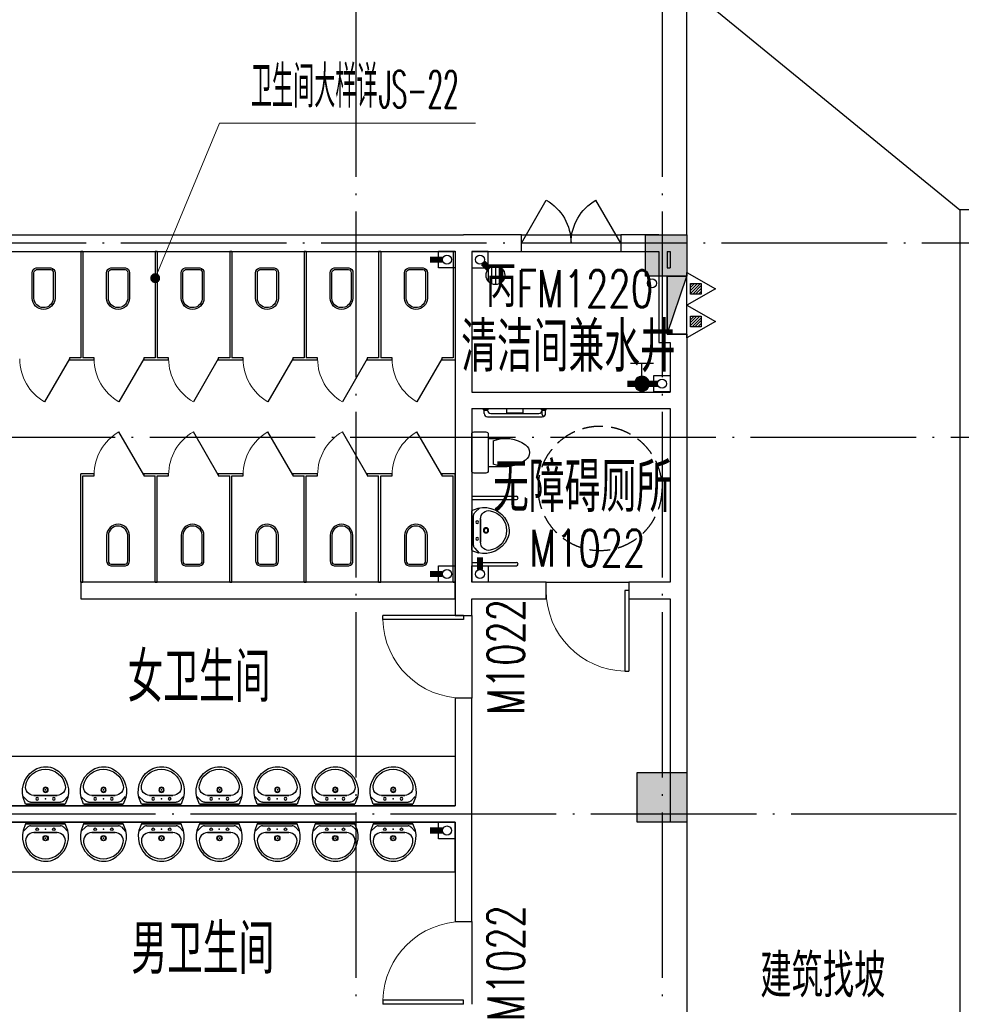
# Model space of a CAD drawing. Extents: x 1779708 to 7299578, y -1121471 to 88434.
# Tile 399 of 656: x 4584405 to 4595783, y -944943 to -933043. Entities that reach past the tile are written whole.
import ezdxf

# ---------------------------------------------------------------- set-up
doc = ezdxf.new("R2010")
doc.units = 0
doc.header["$LTSCALE"] = 1000
doc.header["$MEASUREMENT"] = 0
doc.linetypes.add('DASH', pattern=[0.35, 0.25, -0.1])
doc.linetypes.add('DOTE', pattern=[2.42, 2, -0.2, 0.02, -0.2])
doc.layers.get('0').update_dxf_attribs({"linetype": 'CONTINUOUS'})
for name, color, linetype in [('11111111111111111111111111111', 50, 'DASH'), ('a-dims', 7, 'CONTINUOUS'), ('DIM_污水', 3, 'CONTINUOUS'), ('DOTE', 1, 'DOTE'), ('EQUIP_地漏', 7, 'CONTINUOUS'), ('EQUIP_灭火器', 7, 'CONTINUOUS'), ('LATRINE', 6, 'CONTINUOUS'), ('LVTRY', 6, 'CONTINUOUS'), ('P_PS_DIM', 1, 'CONTINUOUS'), ('PIPE-废水', 5, 'TG_F'), ('PIPE-污水', 2, 'CONTINUOUS'), ('PIPE-给水', 6, 'CONTINUOUS'), ('PUB_TEXT', 7, 'CONTINUOUS'), ('SPACE', 7, 'CONTINUOUS'), ('STAIR', 2, 'CONTINUOUS'), ('VALVE_给水', 7, 'CONTINUOUS'), ('WALL', 255, 'CONTINUOUS'), ('WINDOW', 2, 'CONTINUOUS'), ('WINDOW_TEXT', 7, 'CONTINUOUS'), ('修改', 6, 'CONTINUOUS'), ('墙柱', 2, 'CONTINUOUS'), ('室外构件', 4, 'CONTINUOUS'), ('洁具', 254, 'CONTINUOUS')]:
    doc.layers.add(name, color=color, linetype=linetype)
doc.layers.add('DIM_ELEV', color=3, linetype='CONTINUOUS', lineweight=13)
doc.layers.add('面积框线', color=40, linetype='CONTINUOUS', plot=False)
doc.styles.add('_TCH_DIM', font='SIMPLEX.shx', dxfattribs={"width": 0.7, "bigfont": 'GBCBIG.shx'})
doc.styles.add('_TCH_SPACE', font='SIMPLEX', dxfattribs={"height": 5, "bigfont": 'GBCBIG'})
doc.styles.add('_TCH_WINDOW', font='SIMPLEX', dxfattribs={"height": 3.5, "bigfont": 'GBCBIG'})
doc.styles.add('dim_font', font='SIMPLEX.shx', dxfattribs={"width": 0.8})
doc.styles.get("Standard").update_dxf_attribs({"font": 'GBENOR', "bigfont": 'GBCBIG'})
doc.styles.add('TG_LINETYPE', font='SIMPLEX', dxfattribs={"width": 0.8, "height": 3, "bigfont": 'HZTXT'})
doc.linetypes.add('TG_F', pattern='A,2,-0.3,["F",TG_LINETYPE,S=0.1,R=0,X=-0.23,Y=-0.15],0', length=2.3)

# ---------------------------------------------------------------- blocks, each defined once
blk = doc.blocks.new('A$C159220C3')
at = {"layer": 'DOTE'}
for p, q in [((22300, 149200), (22300, 7200)), ((26000, 149200), (26000, 7200)), ((86800, 134300), (7200, 134300)), ((36330, 131950), (7200, 131950)), ((34400, 127400), (7200, 127400))]:
    blk.add_line(p, q, dxfattribs=at)
blk = doc.blocks.new('A$C30F562EC')
at = {"layer": '洁具'}
for p, q in [((0, 669), (0, 529)), ((470, 699), (30, 699)), ((500, 529), (500, 669)), ((30, 499), (470, 499)), ((80, 499), (80, 269)), ((420, 499), (420, 269)), ((110, 439), (390, 439))]:
    blk.add_line(p, q, dxfattribs=at)
for centre, radius, start, end in [((30, 669), 30, 90, 180), ((470, 669), 30, 0, 90), ((30, 529), 30, 180, 270), ((470, 529), 30, 270, 0), ((477, 286), 398, 157.4505, 216.6381), ((23, 286), 398, 323.3619, 22.5495), ((250, 110), 110, 213.4509, 326.5491)]:
    blk.add_arc(centre, radius, start, end, dxfattribs=at)
at = {"layer": '洁具', "style": 'dim_font', "oblique": -180, "text_generation_flag": 4, "width": 0.8, "flags": 9}
for tag in ['YSIZE', 'XSIZE']:
    blk.add_attdef(tag, (250, 699), '', height=0.5, dxfattribs=at)
blk = doc.blocks.new('A$C79393695')
at = {"layer": '洁具'}
for p, q in [((61, 421), (4, 363)), ((37, 459), (8, 380)), ((37, 459), (518, 459)), ((515, 459), (38, 459)), ((456, 436), (96, 436)), ((491, 422), (549, 368)), ((518, 459), (547, 380)), ((418, 353), (136, 353)), ((136, 353), (418, 353))]:
    blk.add_line(p, q, dxfattribs=at)
for centre, radius in [((176, 394), 16.3), ((376, 394), 16.3), ((275, 286), 31.6), ((275, 286), 23)]:
    blk.add_circle(centre, radius, dxfattribs=at)
for centre, radius, start, end in [((306, 307), 307, 166.1751, 242.9361), ((96, 386), 50, 90, 135.4393), ((249, 307), 307, 295.2704, 13.8249), ((456, 386), 50, 46.819, 90), ((136, 253), 100, 90, 190.5602), ((418, 253), 100, 349.4398, 90), ((277, 280), 243, 190.5602, 349.4398), ((278, 257), 250, 243.5372, 294.1929), ((249, 307), 307, 273.4064, 273.411)]:
    blk.add_arc(centre, radius, start, end, dxfattribs=at)
at = {"layer": '洁具', "oblique": -180, "text_generation_flag": 4, "width": 0.8, "flags": 9}
for tag in ['YSIZE', 'XSIZE']:
    blk.add_attdef(tag, (277, 459), '', height=0.5, rotation=180, dxfattribs=at)
blk = doc.blocks.new('A$C6B7A7B2D')
at = {"layer": '洁具'}
for p, q in [((0, 0), (0, 540)), ((40, 0), (40, 540)), ((800, 0), (800, 540)), ((840, 0), (840, 540))]:
    blk.add_line(p, q, dxfattribs=at)
for centre in [(20, 540), (820, 540)]:
    blk.add_arc(centre, 20, 0, 180, dxfattribs=at)
at = {"layer": '洁具', "xscale": -1, "rotation": 180}
blk.add_blockref('A$C79393695', (137, 459), dxfattribs=at)
blk = doc.blocks.new('A$C24443E44')
at = {"layer": '洁具'}
for p, q in [((40, 750), (80, 750)), ((0, 710), (0, 50)), ((40, 670), (40, 90)), ((30, 50), (80, 50)), ((30, 10), (80, 10))]:
    blk.add_line(p, q, dxfattribs=at)
for points in [[(80, 750), (80, 710)], [(100, 760), (90, 760), (90, 700), (100, 700)], [(100, 480), (50, 480), (50, 280), (100, 280)], [(80, 50), (80, 10)], [(100, 60), (90, 60), (90, 0), (100, 0)]]:
    blk.add_lwpolyline(points, dxfattribs=at)
for centre, radius, start, end in [((40, 710), 40, 90, 180), ((80, 670), 40, 90, 180), ((40, 50), 40, 180, 225.3005), ((30, 30), 20, 90, 270), ((80, 90), 40, 180, 270)]:
    blk.add_arc(centre, radius, start, end, dxfattribs=at)
for points in [[(80, 750), (83, 756), (90, 760)], [(80, 710), (83, 704), (90, 700)], [(80, 50), (83, 56), (90, 60)], [(80, 10), (83, 4), (90, 0)]]:
    blk.add_spline(points, degree=3, dxfattribs=at)
blk = doc.blocks.new('A$C4EED0D7F')
at = {"layer": '洁具', "linetype": 'DASH'}
blk.add_circle((965, -1551), 750, dxfattribs=at)
at = {"layer": 'STAIR', "xscale": -1, "rotation": 180}
blk.add_blockref('A$C6B7A7B2D', (1060, 0), dxfattribs=at)
at = {"layer": '洁具'}
blk.add_blockref('A$C30F562EC', (281, -699), dxfattribs=at)
at = {"layer": '面积框线', "xscale": -1, "rotation": 359.9999999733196}
blk.add_blockref('A$C24443E44', (100, -900), dxfattribs=at)
blk = doc.blocks.new('A$C66903B95')
at = {"layer": '墙柱'}
h = blk.add_hatch(color=256, dxfattribs=at)
h.paths.add_polyline_path([(24950, 51000), (25450, 51000), (25450, 50500), (24950, 50500)])
h.paths.add_polyline_path([(66900, 12800), (67500, 12800), (67500, 13400), (66900, 13400)])
h.paths.add_polyline_path([(16600, 12800), (17100, 12800), (17100, 13300), (16600, 13300)])
h.paths.add_polyline_path([(27130, 15100), (27130, 15400), (26330, 15400), (26330, 15100)])
h.paths.add_polyline_path([(54500, 0), (55000, 0), (55000, 500), (54500, 500)])
h.paths.add_polyline_path([(16600, 51000), (17100, 51000), (17100, 50500), (16600, 50500)])
h.paths.add_polyline_path([(42000, 41700), (42600, 41700), (42600, 41200), (42000, 41200)])
h.paths.add_polyline_path([(58500, 32900), (59100, 32900), (59100, 32400), (58500, 32400)])
h.paths.add_polyline_path([(13000, 44800), (13500, 44800), (13500, 44200), (13000, 44200)])
h.paths.add_polyline_path([(66700, 37100), (67200, 37100), (67200, 36600), (66700, 36600)])
h.paths.add_polyline_path([(20700, 19400), (21200, 19400), (21200, 19900), (20700, 19900)])
h.paths.add_polyline_path([(20700, 26000), (21200, 26000), (21200, 26500), (20700, 26500)])
h.paths.add_polyline_path([(13000, 31800), (13500, 31800), (13500, 32400), (13000, 32400)])
h.paths.add_polyline_path([(20700, 38200), (21200, 38200), (21200, 37700), (20700, 37700)])
h.paths.add_polyline_path([(13000, 51000), (13500, 51000), (13500, 50500), (13000, 50500)])
h.paths.add_polyline_path([(74900, 12800), (75600, 12800), (75600, 13400), (74900, 13400)])
h.paths.add_polyline_path([(54900, 24500), (54400, 24500), (54400, 25000), (54900, 25000)])
h.paths.add_polyline_path([(74900, 41700), (75600, 41700), (75600, 41200), (74900, 41200)])
h.paths.add_polyline_path([(500, 44750), (1000, 44750), (1000, 44250), (500, 44250)])
h.paths.add_polyline_path([(500, 31850), (1000, 31850), (1000, 32350), (500, 32350)])
h.paths.add_polyline_path([(8400, 12800), (8900, 12800), (8900, 13300), (8400, 13300)])
h.paths.add_polyline_path([(66900, 24400), (67500, 24400), (67500, 25000), (66900, 25000)])
h.paths.add_polyline_path([(74900, 25000), (75600, 25000), (75600, 24400), (74900, 24400)])
h.paths.add_polyline_path([(58500, 25000), (59100, 25000), (59100, 24400), (58500, 24400)])
h.paths.add_polyline_path([(66700, 32900), (67200, 32900), (67200, 32400), (66700, 32400)])
h.paths.add_polyline_path([(54400, 32900), (54900, 32900), (54900, 32400), (54400, 32400)])
h.paths.add_polyline_path([(50150, 12800), (50650, 12800), (50650, 13300), (50150, 13300)])
h.paths.add_polyline_path([(46200, 51000), (46700, 51000), (46700, 50500), (46200, 50500)])
h.paths.add_polyline_path([(42500, 38200), (42000, 38200), (42000, 37700), (42500, 37700)])
h.paths.add_polyline_path([(42500, 51000), (42000, 51000), (42000, 50500), (42500, 50500)])
h.paths.add_polyline_path([(24900, 38200), (25400, 38200), (25400, 37700), (24900, 37700)])
h.paths.add_polyline_path([(20700, 31850), (21200, 31850), (21200, 32350), (20700, 32350)])
h.paths.add_polyline_path([(13000, 37600), (13500, 37600), (13500, 38200), (13000, 38200)])
h.paths.add_polyline_path([(16600, 26000), (17100, 26000), (17100, 26500), (16600, 26500)])
h.paths.add_polyline_path([(8200, 26000), (8700, 26000), (8700, 26500), (8200, 26500)])
h.paths.add_polyline_path([(500, 26000), (1000, 26000), (1000, 26500), (500, 26500)])
h.paths.add_polyline_path([(16500, 19300), (17100, 19300), (17100, 19900), (16500, 19900)])
h.paths.add_polyline_path([(8400, 19300), (8900, 19300), (8900, 19900), (8400, 19900)])
h.paths.add_polyline_path([(74900, 38500), (75600, 38500), (75600, 38000), (74900, 38000)])
h.paths.add_polyline_path([(75100, 51000), (75600, 51000), (75600, 50500), (75100, 50500)])
h.paths.add_polyline_path([(66850, 41800), (67550, 41800), (67550, 41200), (66850, 41200)])
h.paths.add_polyline_path([(66850, 51000), (67550, 51000), (67550, 50500), (66850, 50500)])
h.paths.add_polyline_path([(58450, 41800), (59150, 41800), (59150, 41200), (58450, 41200)])
h.paths.add_polyline_path([(58550, 51000), (59050, 51000), (59050, 50500), (58550, 50500)])
h.paths.add_polyline_path([(50150, 38200), (50650, 38200), (50650, 37700), (50150, 37700)])
h.paths.add_polyline_path([(50100, 41700), (50700, 41700), (50700, 41200), (50100, 41200)])
h.paths.add_polyline_path([(50150, 51000), (50650, 51000), (50650, 50500), (50150, 50500)])
h.paths.add_polyline_path([(33100, 38200), (33600, 38200), (33600, 37700), (33100, 37700)])
h.paths.add_polyline_path([(33000, 41700), (33600, 41700), (33600, 41200), (33000, 41200)])
h.paths.add_polyline_path([(24900, 41700), (25500, 41700), (25500, 41200), (24900, 41200)])
h.paths.add_polyline_path([(500, 38200), (1000, 38200), (1000, 37700), (500, 37700)])
h.paths.add_polyline_path([(16500, 41800), (17100, 41800), (17100, 41200), (16500, 41200)])
h.paths.add_polyline_path([(33100, 51000), (33600, 51000), (33600, 50500), (33100, 50500)])
h.paths.add_polyline_path([(500, 51000), (1000, 51000), (1000, 50500), (500, 50500)])
h.paths.add_polyline_path([(74900, 9300), (75600, 9300), (75600, 9800), (74900, 9800)])
h.paths.add_polyline_path([(74900, 0), (75600, 0), (75600, 500), (74900, 500)])
h.paths.add_polyline_path([(66900, 9300), (67500, 9300), (67500, 9800), (66900, 9800)])
h.paths.add_polyline_path([(66950, 0), (67450, 0), (67450, 500), (66950, 500)])
h.paths.add_polyline_path([(58500, 12800), (59100, 12800), (59100, 13400), (58500, 13400)])
h.paths.add_polyline_path([(58500, 9300), (59100, 9300), (59100, 9800), (58500, 9800)])
h.paths.add_polyline_path([(58550, 0), (59050, 0), (59050, 500), (58550, 500)])
h.paths.add_polyline_path([(50100, 9300), (50700, 9300), (50700, 9800), (50100, 9800)])
h.paths.add_polyline_path([(50150, 0), (50650, 0), (50650, 500), (50150, 500)])
h.paths.add_polyline_path([(42000, 12800), (42500, 12800), (42500, 13300), (42000, 13300)])
h.paths.add_polyline_path([(42000, 9300), (42600, 9300), (42600, 9800), (42000, 9800)])
h.paths.add_polyline_path([(33100, 12800), (33600, 12800), (33600, 13300), (33100, 13300)])
h.paths.add_polyline_path([(25060, 12800), (25660, 12800), (25660, 13200), (25060, 13200)])
h.paths.add_polyline_path([(33000, 9300), (33600, 9300), (33600, 9800), (33000, 9800)])
h.paths.add_polyline_path([(24900, 9300), (25500, 9300), (25500, 9800), (24900, 9800)])
h.paths.add_polyline_path([(0, 12500), (700, 12500), (700, 13000), (0, 13000)])
h.paths.add_polyline_path([(0, 9300), (700, 9300), (700, 9800), (0, 9800)])
h.paths.add_polyline_path([(8100, 9300), (8700, 9300), (8700, 9800), (8100, 9800)])
h.paths.add_polyline_path([(16500, 9300), (17100, 9300), (17100, 9800), (16500, 9800)])
h.paths.add_polyline_path([(42000, 0), (42500, 0), (42500, 500), (42000, 500)])
h.paths.add_polyline_path([(33100, 0), (33600, 0), (33600, 500), (33100, 500)])
h.paths.add_polyline_path([(24950, 0), (25450, 0), (25450, 500), (24950, 500)])
h.paths.add_polyline_path([(16500, 0), (17100, 0), (17100, 500), (16500, 500)])
h.paths.add_polyline_path([(8100, 0), (8700, 0), (8700, 500), (8100, 500)])
h.paths.add_polyline_path([(0, 0), (500, 0), (500, 500), (0, 500)])
h.paths.add_polyline_path([(24950, 87000), (25450, 87000), (25450, 87500), (24950, 87500)])
h.paths.add_polyline_path([(66900, 125200), (67500, 125200), (67500, 124600), (66900, 124600)])
h.paths.add_polyline_path([(16600, 125200), (17100, 125200), (17100, 124700), (16600, 124700)])
h.paths.add_polyline_path([(27130, 122900), (27130, 122600), (26330, 122600), (26330, 122900)])
h.paths.add_polyline_path([(54500, 138000), (55000, 138000), (55000, 137500), (54500, 137500)])
h.paths.add_polyline_path([(16600, 87000), (17100, 87000), (17100, 87500), (16600, 87500)])
h.paths.add_polyline_path([(42000, 96300), (42600, 96300), (42600, 96800), (42000, 96800)])
h.paths.add_polyline_path([(58500, 105100), (59100, 105100), (59100, 105600), (58500, 105600)])
h.paths.add_polyline_path([(13000, 93200), (13500, 93200), (13500, 93800), (13000, 93800)])
h.paths.add_polyline_path([(66700, 100900), (67200, 100900), (67200, 101400), (66700, 101400)])
h.paths.add_polyline_path([(20700, 118600), (21200, 118600), (21200, 118100), (20700, 118100)])
h.paths.add_polyline_path([(20700, 112000), (21200, 112000), (21200, 111500), (20700, 111500)])
h.paths.add_polyline_path([(13000, 106200), (13500, 106200), (13500, 105600), (13000, 105600)])
h.paths.add_polyline_path([(20700, 99800), (21200, 99800), (21200, 100300), (20700, 100300)])
h.paths.add_polyline_path([(13000, 87000), (13500, 87000), (13500, 87500), (13000, 87500)])
h.paths.add_polyline_path([(74900, 125200), (75600, 125200), (75600, 124600), (74900, 124600)])
h.paths.add_polyline_path([(54900, 113500), (54400, 113500), (54400, 113000), (54900, 113000)])
h.paths.add_polyline_path([(74900, 96300), (75600, 96300), (75600, 96800), (74900, 96800)])
h.paths.add_polyline_path([(500, 93250), (1000, 93250), (1000, 93750), (500, 93750)])
h.paths.add_polyline_path([(500, 106150), (1000, 106150), (1000, 105650), (500, 105650)])
h.paths.add_polyline_path([(8400, 125200), (8900, 125200), (8900, 124700), (8400, 124700)])
h.paths.add_polyline_path([(66900, 113600), (67500, 113600), (67500, 113000), (66900, 113000)])
h.paths.add_polyline_path([(74900, 113000), (75600, 113000), (75600, 113600), (74900, 113600)])
h.paths.add_polyline_path([(58500, 113000), (59100, 113000), (59100, 113600), (58500, 113600)])
h.paths.add_polyline_path([(66700, 105100), (67200, 105100), (67200, 105600), (66700, 105600)])
h.paths.add_polyline_path([(54400, 105100), (54900, 105100), (54900, 105600), (54400, 105600)])
h.paths.add_polyline_path([(50150, 125200), (50650, 125200), (50650, 124700), (50150, 124700)])
h.paths.add_polyline_path([(46200, 87000), (46700, 87000), (46700, 87500), (46200, 87500)])
h.paths.add_polyline_path([(42500, 99800), (42000, 99800), (42000, 100300), (42500, 100300)])
h.paths.add_polyline_path([(42500, 87000), (42000, 87000), (42000, 87500), (42500, 87500)])
h.paths.add_polyline_path([(24900, 99800), (25400, 99800), (25400, 100300), (24900, 100300)])
h.paths.add_polyline_path([(20700, 106150), (21200, 106150), (21200, 105650), (20700, 105650)])
h.paths.add_polyline_path([(13000, 100400), (13500, 100400), (13500, 99800), (13000, 99800)])
h.paths.add_polyline_path([(16600, 112000), (17100, 112000), (17100, 111500), (16600, 111500)])
h.paths.add_polyline_path([(8200, 112000), (8700, 112000), (8700, 111500), (8200, 111500)])
h.paths.add_polyline_path([(500, 112000), (1000, 112000), (1000, 111500), (500, 111500)])
h.paths.add_polyline_path([(16500, 118700), (17100, 118700), (17100, 118100), (16500, 118100)])
h.paths.add_polyline_path([(8400, 118700), (8900, 118700), (8900, 118100), (8400, 118100)])
h.paths.add_polyline_path([(74900, 99500), (75600, 99500), (75600, 100000), (74900, 100000)])
h.paths.add_polyline_path([(75100, 87000), (75600, 87000), (75600, 87500), (75100, 87500)])
h.paths.add_polyline_path([(66850, 96200), (67550, 96200), (67550, 96800), (66850, 96800)])
h.paths.add_polyline_path([(66850, 87000), (67550, 87000), (67550, 87500), (66850, 87500)])
h.paths.add_polyline_path([(58450, 96200), (59150, 96200), (59150, 96800), (58450, 96800)])
h.paths.add_polyline_path([(58550, 87000), (59050, 87000), (59050, 87500), (58550, 87500)])
h.paths.add_polyline_path([(50150, 99800), (50650, 99800), (50650, 100300), (50150, 100300)])
h.paths.add_polyline_path([(50100, 96300), (50700, 96300), (50700, 96800), (50100, 96800)])
h.paths.add_polyline_path([(50150, 87000), (50650, 87000), (50650, 87500), (50150, 87500)])
h.paths.add_polyline_path([(33100, 99800), (33600, 99800), (33600, 100300), (33100, 100300)])
h.paths.add_polyline_path([(33000, 96300), (33600, 96300), (33600, 96800), (33000, 96800)])
h.paths.add_polyline_path([(24900, 96300), (25500, 96300), (25500, 96800), (24900, 96800)])
h.paths.add_polyline_path([(500, 99800), (1000, 99800), (1000, 100300), (500, 100300)])
h.paths.add_polyline_path([(16500, 96200), (17100, 96200), (17100, 96800), (16500, 96800)])
h.paths.add_polyline_path([(33100, 87000), (33600, 87000), (33600, 87500), (33100, 87500)])
h.paths.add_polyline_path([(500, 87000), (1000, 87000), (1000, 87500), (500, 87500)])
h.paths.add_polyline_path([(74900, 128700), (75600, 128700), (75600, 128200), (74900, 128200)])
h.paths.add_polyline_path([(74900, 138000), (75600, 138000), (75600, 137500), (74900, 137500)])
h.paths.add_polyline_path([(66900, 128700), (67500, 128700), (67500, 128200), (66900, 128200)])
h.paths.add_polyline_path([(66950, 138000), (67450, 138000), (67450, 137500), (66950, 137500)])
h.paths.add_polyline_path([(58500, 125200), (59100, 125200), (59100, 124600), (58500, 124600)])
h.paths.add_polyline_path([(58500, 128700), (59100, 128700), (59100, 128200), (58500, 128200)])
h.paths.add_polyline_path([(58550, 138000), (59050, 138000), (59050, 137500), (58550, 137500)])
h.paths.add_polyline_path([(50100, 128700), (50700, 128700), (50700, 128200), (50100, 128200)])
h.paths.add_polyline_path([(50150, 138000), (50650, 138000), (50650, 137500), (50150, 137500)])
h.paths.add_polyline_path([(42000, 125200), (42500, 125200), (42500, 124700), (42000, 124700)])
h.paths.add_polyline_path([(42000, 128700), (42600, 128700), (42600, 128200), (42000, 128200)])
h.paths.add_polyline_path([(33100, 125200), (33600, 125200), (33600, 124700), (33100, 124700)])
h.paths.add_polyline_path([(25060, 125200), (25660, 125200), (25660, 124800), (25060, 124800)])
h.paths.add_polyline_path([(33000, 128700), (33600, 128700), (33600, 128200), (33000, 128200)])
h.paths.add_polyline_path([(24900, 128700), (25500, 128700), (25500, 128200), (24900, 128200)])
h.paths.add_polyline_path([(0, 125500), (700, 125500), (700, 125000), (0, 125000)])
h.paths.add_polyline_path([(0, 128700), (700, 128700), (700, 128200), (0, 128200)])
h.paths.add_polyline_path([(8100, 128700), (8700, 128700), (8700, 128200), (8100, 128200)])
h.paths.add_polyline_path([(16500, 128700), (17100, 128700), (17100, 128200), (16500, 128200)])
h.paths.add_polyline_path([(42000, 138000), (42500, 138000), (42500, 137500), (42000, 137500)])
h.paths.add_polyline_path([(33100, 138000), (33600, 138000), (33600, 137500), (33100, 137500)])
h.paths.add_polyline_path([(24950, 138000), (25450, 138000), (25450, 137500), (24950, 137500)])
h.paths.add_polyline_path([(16500, 138000), (17100, 138000), (17100, 137500), (16500, 137500)])
h.paths.add_polyline_path([(8100, 138000), (8700, 138000), (8700, 137500), (8100, 137500)])
h.paths.add_polyline_path([(0, 138000), (500, 138000), (500, 137500), (0, 137500)])
for points in [[(16600, 125200), (17100, 125200), (17100, 124700), (16600, 124700)], [(16500, 118700), (17100, 118700), (17100, 118100), (16500, 118100)]]:
    blk.add_lwpolyline(points, close=True, dxfattribs=at)
blk = doc.blocks.new('a1')
at = {"layer": '11111111111111111111111111111'}
for p, q in [((59122, 49136), (59122, 48936)), ((59322, 49136), (59122, 49136)), ((59322, 48936), (59322, 49136)), ((59122, 48936), (59322, 48936))]:
    blk.add_line(p, q, dxfattribs=at)
blk = doc.blocks.new('$VALVE$00000497')
for p, q in [((77.8, 138.2), (-77.8, 138.2)), ((0, 50), (0, 138.2))]:
    blk.add_line(p, q)
at = {"const_width": 49.6}
blk.add_lwpolyline([(24.8, 0, 1), (-24.8, 0, 1)], format="xyb", close=True, dxfattribs=at)
blk.add_circle((0, 0), 50)
blk = doc.blocks.new('$TwtSys$00000141')
for p, q in [((-94.2, 7.7), (-10.1, 91.8)), ((-94.2, 7.7), (-10.1, 91.8)), ((-87.2, -35.1), (35.1, 87.2)), ((-87.2, -35.1), (35.1, 87.2)), ((-66.5, -66.5), (66.5, 66.5)), ((-66.5, -66.5), (66.5, 66.5)), ((-32.4, -87.1), (87.6, 32.9)), ((-32.4, -87.1), (87.6, 32.9)), ((11.4, -92.3), (92.3, -11.4)), ((11.4, -92.3), (92.3, -11.4))]:
    blk.add_line(p, q)
blk.add_circle((0, 0), 94)
blk.add_circle((0, 0), 94)
blk = doc.blocks.new('$TwtSys$00000545')
h = blk.add_hatch()
h.set_pattern_fill('ANSI31', color=256, scale=200, angle=180, style=0)
h.set_pattern_definition([(225, (199409.273, 63921.482), (17.6776695, -17.6776695), [])])
h.paths.add_polyline_path([(65, 174), (-65, 174), (-65, 44), (65, 44)])
for p, q in [((0, 344), (-198, 0)), ((198, 0), (0, 344)), ((-198, 0), (198, 0))]:
    blk.add_line(p, q)
blk.add_lwpolyline([(65, 174), (-65, 174), (-65, 44), (65, 44)], close=True)
blk = doc.blocks.new('$TCHSYS$APDOOR2D')
blk.add_line((0.5, 0), (0, 0.866))
at = {"lineweight": 13}
blk.add_arc((0.5, 0), 1, 120, 180, dxfattribs=at)
blk = doc.blocks.new('$DorLib2D$00000001')
for p, q in [((0.45, 0.975), (0.5, 0.975)), ((0.45, 0), (0.45, 0.975)), ((0.5, 0), (0.5, 0.975)), ((0.5, 0), (0.45, 0))]:
    blk.add_line(p, q)
at = {"lineweight": 13}
blk.add_arc((0.475, 0), 0.975, 91.4693, 180, dxfattribs=at)
blk = doc.blocks.new('$DorLib2D$00000231')
at = {"color": 0}
for p, q in [((-0.5, 0), (-0.25, 0.433)), ((0.5, 0), (0.25, 0.433))]:
    blk.add_line(p, q, dxfattribs=at)
for centre, start, end in [((-0.5, 0), 0, 60), ((0.5, 0), 120, 180)]:
    blk.add_arc(centre, 0.5, start, end, dxfattribs=at)
blk = doc.blocks.new('$lvtry$00000178')
at = {"color": 0}
for p, q in [((-238, 0), (238, 0)), ((-214, -36), (-272, -91)), ((-180, -23), (180, -23)), ((-142, -105), (140, -105)), ((140, -105), (-142, -105)), ((216, -37), (268, -91))]:
    blk.add_line(p, q, dxfattribs=at)
blk.add_lwpolyline([(-104, -430, 0.224698), (110, -425, 0.348046), (269, -79), (239, 0), (-241, 0), (-271, -79, 0.356844)], format="xyb", close=True, dxfattribs=at)
for centre, radius in [((-100, -65), 16.3), ((100, -65), 16.3), ((1, -172), 31.6)]:
    blk.add_circle(centre, radius, dxfattribs=at)
at = {"color": 0, "lineweight": 13}
blk.add_circle((1, -172), 23, dxfattribs=at)
at = {"color": 0}
for centre, radius, start, end in [((-142, -205), 100, 90, 190.5602), ((-180, -73), 50, 90, 133.181), ((140, -205), 100, 349.4398, 90), ((180, -73), 50, 44.5607, 90), ((-1, -179), 243, 190.5602, 349.4398)]:
    blk.add_arc(centre, radius, start, end, dxfattribs=at)
for p in [(0, -65), (1, -172)]:
    blk.add_point(p, dxfattribs=at)
blk = doc.blocks.new('$plan$00001612')
for points in [[(135, 138), (442, 138, -0.388189), (501, 88), (501, -88, -0.388189), (442, -138), (135, -138, -0.97895)], [(443, -116), (125, -116, -0.936623), (135, 117), (443, 117, -0.381636), (480, 86), (480, -86, -0.399536)]]:
    blk.add_lwpolyline(points, format="xyb", close=True)
blk.add_lwpolyline([(195, 117, 0, 0, 0.440649), (186, 108, 0, 0, 0), (185, -106, 0, 0, 0.411645), (194, -115, 1.5, 1.5, 0)], format="xyseb")

msp = doc.modelspace()

# ---------------------------------------------------------------- linework, layer by layer
at = {"color": 1}
for p, q in [((4592227.1, -936143.3), (4592467.1, -936143.3)), ((4592227.1, -936843.3), (4592227.1, -936143.3)), ((4592227.1, -936843.3), (4592467.1, -936143.3)), ((4592467.1, -936843.3), (4592467.1, -936143.3)), ((4592467.1, -936843.3), (4592227.1, -936843.3))]:
    msp.add_line(p, q, dxfattribs=at)
msp.add_solid([(4592227.1, -936143.3), (4592467.1, -936143.3), (4592227.1, -936843.3)], dxfattribs=at)
at = {"layer": 'DIM_ELEV'}
for p, q in [((4586042.1, -936167), (4586819.3, -934292.3)), ((4586819.3, -934292.3), (4589911.7, -934292.3))]:
    msp.add_line(p, q, dxfattribs=at)
at = {"layer": 'DIM_ELEV', "const_width": 60}
msp.add_lwpolyline([(4586030.6, -936194.7, 1), (4586053.6, -936139.3, 1)], format="xyb", close=True, dxfattribs=at)
at = {"layer": 'DIM_污水', "color": 2}
for centre in [(4589567.1, -935943.3), (4589567.1, -939743.3), (4589967.1, -939743.3), (4589567.1, -942843.3)]:
    msp.add_circle(centre, 55, dxfattribs=at)
at = {"layer": 'DIM_污水', "color": 5}
msp.add_circle((4589967.1, -935943.3), 55, dxfattribs=at)
at = {"layer": 'DIM_污水', "color": 1}
msp.add_circle((4592046.9, -936228.6), 55, dxfattribs=at)
at = {"layer": 'DIM_污水', "color": 6}
msp.add_circle((4592167.1, -937443.3), 55, dxfattribs=at)
at = {"layer": 'LATRINE'}
for p, q in [((4585142.1, -935843.3), (4585142.1, -937130.8)), ((4585167.1, -935843.3), (4585142.1, -935843.3)), ((4585167.1, -935843.3), (4585167.1, -937130.8)), ((4586042.1, -935843.3), (4586042.1, -937130.8)), ((4586067.1, -935843.3), (4586042.1, -935843.3)), ((4586067.1, -935843.3), (4586067.1, -937130.8)), ((4586942.1, -935843.3), (4586942.1, -937130.8)), ((4586967.1, -935843.3), (4586942.1, -935843.3)), ((4586967.1, -935843.3), (4586967.1, -937130.8)), ((4587842.1, -935843.3), (4587842.1, -937130.8)), ((4587867.1, -935843.3), (4587842.1, -935843.3)), ((4587867.1, -935843.3), (4587867.1, -937130.8)), ((4588742.1, -935843.3), (4588742.1, -937130.8)), ((4588767.1, -935843.3), (4588742.1, -935843.3)), ((4588767.1, -935843.3), (4588767.1, -937130.8)), ((4589642.1, -935843.3), (4589642.1, -937130.8)), ((4589667.1, -935843.3), (4589642.1, -935843.3)), ((4589667.1, -935843.3), (4589667.1, -937155.8)), ((4585142.1, -937130.8), (4585004.6, -937130.8)), ((4585004.6, -937130.8), (4585004.6, -937155.8)), ((4585004.6, -937155.8), (4585154.6, -937155.8)), ((4585154.6, -937155.8), (4585304.6, -937155.8)), ((4585304.6, -937130.8), (4585167.1, -937130.8)), ((4585304.6, -937155.8), (4585304.6, -937130.8)), ((4586042.1, -937130.8), (4585904.6, -937130.8)), ((4585904.6, -937130.8), (4585904.6, -937155.8)), ((4585904.6, -937155.8), (4586054.6, -937155.8)), ((4586054.6, -937155.8), (4586204.6, -937155.8)), ((4586204.6, -937130.8), (4586067.1, -937130.8)), ((4586204.6, -937155.8), (4586204.6, -937130.8)), ((4586942.1, -937130.8), (4586804.6, -937130.8)), ((4586804.6, -937130.8), (4586804.6, -937155.8)), ((4586804.6, -937155.8), (4586954.6, -937155.8)), ((4586954.6, -937155.8), (4587104.6, -937155.8)), ((4587104.6, -937130.8), (4586967.1, -937130.8)), ((4587104.6, -937155.8), (4587104.6, -937130.8)), ((4587842.1, -937130.8), (4587704.6, -937130.8)), ((4587704.6, -937130.8), (4587704.6, -937155.8)), ((4587704.6, -937155.8), (4587854.6, -937155.8)), ((4587854.6, -937155.8), (4588004.6, -937155.8)), ((4588004.6, -937130.8), (4587867.1, -937130.8)), ((4588004.6, -937155.8), (4588004.6, -937130.8)), ((4588742.1, -937130.8), (4588604.6, -937130.8)), ((4588604.6, -937130.8), (4588604.6, -937155.8)), ((4588604.6, -937155.8), (4588754.6, -937155.8)), ((4588754.6, -937155.8), (4588904.6, -937155.8)), ((4588904.6, -937130.8), (4588767.1, -937130.8)), ((4588904.6, -937155.8), (4588904.6, -937130.8)), ((4589642.1, -937130.8), (4589504.6, -937130.8)), ((4589504.6, -937130.8), (4589504.6, -937155.8)), ((4589504.6, -937155.8), (4589667.1, -937155.8)), ((4585142.1, -939843.3), (4585142.1, -938530.8)), ((4585304.6, -938530.8), (4585142.1, -938530.8)), ((4585304.6, -938555.8), (4585304.6, -938530.8)), ((4586054.6, -938530.8), (4585904.6, -938530.8)), ((4585904.6, -938530.8), (4585904.6, -938555.8)), ((4586204.6, -938530.8), (4586054.6, -938530.8)), ((4586204.6, -938555.8), (4586204.6, -938530.8)), ((4586954.6, -938530.8), (4586804.6, -938530.8)), ((4586804.6, -938530.8), (4586804.6, -938555.8)), ((4587104.6, -938530.8), (4586954.6, -938530.8)), ((4587104.6, -938555.8), (4587104.6, -938530.8)), ((4587854.6, -938530.8), (4587704.6, -938530.8)), ((4587704.6, -938530.8), (4587704.6, -938555.8)), ((4588004.6, -938530.8), (4587854.6, -938530.8)), ((4588004.6, -938555.8), (4588004.6, -938530.8)), ((4588754.6, -938530.8), (4588604.6, -938530.8)), ((4588604.6, -938530.8), (4588604.6, -938555.8)), ((4588904.6, -938530.8), (4588754.6, -938530.8)), ((4588904.6, -938555.8), (4588904.6, -938530.8)), ((4589667.1, -938530.8), (4589504.6, -938530.8)), ((4589504.6, -938530.8), (4589504.6, -938555.8)), ((4589667.1, -939843.3), (4589667.1, -938530.8)), ((4585167.1, -939843.3), (4585167.1, -938555.8)), ((4585167.1, -938555.8), (4585304.6, -938555.8)), ((4585904.6, -938555.8), (4586042.1, -938555.8)), ((4586042.1, -939843.3), (4586042.1, -938555.8)), ((4586067.1, -939843.3), (4586067.1, -938555.8)), ((4586067.1, -938555.8), (4586204.6, -938555.8)), ((4586804.6, -938555.8), (4586942.1, -938555.8)), ((4586942.1, -939843.3), (4586942.1, -938555.8)), ((4586967.1, -939843.3), (4586967.1, -938555.8)), ((4586967.1, -938555.8), (4587104.6, -938555.8)), ((4587704.6, -938555.8), (4587842.1, -938555.8)), ((4587842.1, -939843.3), (4587842.1, -938555.8)), ((4587867.1, -939843.3), (4587867.1, -938555.8)), ((4587867.1, -938555.8), (4588004.6, -938555.8)), ((4588604.6, -938555.8), (4588742.1, -938555.8)), ((4588742.1, -939843.3), (4588742.1, -938555.8)), ((4588767.1, -939843.3), (4588767.1, -938555.8)), ((4588767.1, -938555.8), (4588904.6, -938555.8)), ((4589504.6, -938555.8), (4589642.1, -938555.8)), ((4589642.1, -939843.3), (4589642.1, -938555.8)), ((4585142.1, -939843.3), (4585167.1, -939843.3)), ((4586042.1, -939843.3), (4586067.1, -939843.3)), ((4586942.1, -939843.3), (4586967.1, -939843.3)), ((4587842.1, -939843.3), (4587867.1, -939843.3)), ((4588742.1, -939843.3), (4588767.1, -939843.3)), ((4589642.1, -939843.3), (4589667.1, -939843.3))]:
    msp.add_line(p, q, dxfattribs=at)
at = {"layer": 'LVTRY'}
for points in [[(4589667.1, -942543.3), (4583967.1, -942543.3), (4583967.1, -941943.3), (4589667.1, -941943.3), (4589667.1, -942543.3)], [(4589667.1, -942743.3), (4583967.1, -942743.3), (4583967.1, -943343.3), (4589667.1, -943343.3), (4589667.1, -942743.3)]]:
    msp.add_lwpolyline(points, dxfattribs=at)
at = {"layer": 'PIPE-废水', "const_width": 75}
msp.add_lwpolyline([(4590004.7, -935983.4), (4590074, -936052.7)], dxfattribs=at)
at = {"layer": 'PIPE-污水', "const_width": 75}
for points in [[(4589512.1, -935943.3), (4589363, -935943.3)], [(4589967.1, -939688.3), (4589967.1, -939539.2)], [(4589512.1, -939743.3), (4589363, -939743.3)], [(4589512.1, -942843.3), (4589363, -942843.3)]]:
    msp.add_lwpolyline(points, dxfattribs=at)
at = {"layer": 'PIPE-给水', "const_width": 75}
msp.add_lwpolyline([(4592112.1, -937443.3), (4591748.4, -937443.3)], dxfattribs=at)
at = {"layer": 'WALL'}
for p, q in [((4583767.1, -935643.3), (4589767.1, -935643.3)), ((4590467.1, -935643.3), (4589767.1, -935643.3)), ((4590467.1, -935843.3), (4590467.1, -935643.3)), ((4592127.1, -935643.3), (4591667.1, -935643.3)), ((4591667.1, -935643.3), (4591667.1, -935843.3)), ((4592127.1, -935643.3), (4592467.1, -935643.3)), ((4592467.1, -935643.3), (4592467.1, -936143.3)), ((4583967.1, -935843.3), (4589667.1, -935843.3)), ((4589667.1, -935843.3), (4589667.1, -937643.3)), ((4589867.1, -935843.3), (4589867.1, -937543.3)), ((4589867.1, -935843.3), (4590467.1, -935843.3)), ((4591667.1, -935843.3), (4592127.1, -935843.3)), ((4592127.1, -935843.3), (4592127.1, -936143.3)), ((4592227.1, -935843.3), (4592227.1, -936043.3)), ((4592227.1, -935843.3), (4592267.1, -935843.3)), ((4592267.1, -935843.3), (4592267.1, -936043.3)), ((4592227.1, -936043.3), (4592267.1, -936043.3)), ((4592127.1, -936143.3), (4592127.1, -936943.3)), ((4592227.1, -936143.3), (4592467.1, -936143.3)), ((4592227.1, -936143.3), (4592227.1, -936843.3)), ((4592227.1, -936843.3), (4592467.1, -936843.3)), ((4592467.1, -936843.3), (4592467.1, -937643.3)), ((4592127.1, -936943.3), (4592267.1, -936943.3)), ((4592267.1, -936943.3), (4592267.1, -937543.3)), ((4589867.1, -937543.3), (4592267.1, -937543.3)), ((4589667.1, -937643.3), (4589667.1, -939943.3)), ((4592467.1, -937643.3), (4592467.1, -939943.3)), ((4589867.1, -937743.3), (4592267.1, -937743.3)), ((4589867.1, -937743.3), (4589867.1, -939843.3)), ((4592267.1, -937743.3), (4592267.1, -939843.3)), ((4590767.1, -939843.3), (4589867.1, -939843.3)), ((4590767.1, -940043.3), (4590767.1, -939843.3)), ((4592267.1, -939843.3), (4591767.1, -939843.3)), ((4591767.1, -939843.3), (4591767.1, -940043.3)), ((4589667.1, -939943.3), (4589667.1, -940243.3)), ((4592467.1, -939943.3), (4592467.1, -942743.3)), ((4589867.1, -940043.3), (4590767.1, -940043.3)), ((4589867.1, -940243.3), (4589867.1, -940043.3)), ((4591767.1, -940043.3), (4592267.1, -940043.3)), ((4592267.1, -940043.3), (4592267.1, -942743.3)), ((4589667.1, -940243.3), (4589867.1, -940243.3)), ((4589867.1, -941243.3), (4589667.1, -941243.3)), ((4589667.1, -941243.3), (4589667.1, -942543.3)), ((4589867.1, -942643.3), (4589867.1, -941243.3)), ((4583967.1, -942543.3), (4589667.1, -942543.3)), ((4589867.1, -943943.3), (4589867.1, -942643.3)), ((4583967.1, -942743.3), (4589667.1, -942743.3)), ((4589667.1, -942743.3), (4589667.1, -943943.3)), ((4592467.1, -942743.3), (4592267.1, -942743.3)), ((4589667.1, -943943.3), (4589867.1, -943943.3))]:
    msp.add_line(p, q, dxfattribs=at)
at = {"layer": 'WINDOW'}
for p, q in [((4590467.1, -935643.3), (4591667.1, -935643.3)), ((4590467.1, -935843.3), (4591667.1, -935843.3)), ((4590767.1, -939843.3), (4591767.1, -939843.3)), ((4589867.1, -940243.3), (4589867.1, -941243.3)), ((4589867.1, -943943.3), (4589867.1, -944943.3))]:
    msp.add_line(p, q, dxfattribs=at)
at = {"layer": '室外构件'}
for p, q in [((4592467.1, -935643.3), (4592467.1, -932643.3)), ((4592467.1, -932643.3), (4595767.1, -935343.3)), ((4592467.1, -942743.3), (4592467.1, -945143.3))]:
    msp.add_line(p, q, dxfattribs=at)
msp.add_lwpolyline([(4595767.1, -935343.3), (4595767.1, -961343.3), (4630567.1, -961343.3), (4630567.1, -935343.3), (4595767.1, -935343.3)], dxfattribs=at)
msp.add_lwpolyline([(4589667.1, -939843.3), (4585142.1, -939843.3), (4585142.1, -940043.3), (4589667.1, -940043.3)], close=True, dxfattribs=at)

# ---------------------------------------------------------------- block references
at = {"layer": 'EQUIP_地漏', "xscale": 1.200000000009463, "yscale": 1.200000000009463, "zscale": 1.200000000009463, "rotation": 225}
msp.add_blockref('$TwtSys$00000141', (4590153.8, -936132.5), dxfattribs=at)
at = {"layer": 'EQUIP_灭火器', "color": 6, "yscale": -1, "rotation": 90}
for p in [(4592467.1, -936294.9), (4592467.1, -936691.7)]:
    msp.add_blockref('$TwtSys$00000545', p, dxfattribs=at)
at = {"layer": 'LATRINE', "xscale": 600, "zscale": 25}
for p, yscale, rotation in [((4584704.6, -937143.3), -600, 1.408726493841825e-07), ((4585604.6, -937143.3), -600, 1.40872651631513e-07), ((4586504.6, -937143.3), -600, 1.40872651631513e-07), ((4587404.6, -937143.3), -600, 1.40872651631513e-07), ((4588304.6, -937143.3), -600, 1.40872651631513e-07), ((4589204.6, -937143.3), -600, 1.40872651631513e-07), ((4585604.6, -938543.3), 600, 359.9999998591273), ((4586504.6, -938543.3), 600, 359.9999998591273), ((4587404.6, -938543.3), 600, 359.9999998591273), ((4588304.6, -938543.3), 600, 359.9999998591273), ((4589204.6, -938543.3), 600, 359.9999998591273)]:
    msp.add_blockref('$TCHSYS$APDOOR2D', p, dxfattribs=dict(at, yscale=yscale, rotation=rotation))
at = {"layer": 'LATRINE', "linetype": 'DASH', "ltscale": 10, "xscale": -1, "rotation": 90}
msp.add_blockref('A$C4EED0D7F', (4589867.1, -937743.1), dxfattribs=at)
at = {"layer": 'LVTRY'}
for name, p, rotation in [('$plan$00001612', (4584693.6, -936544.3), 90), ('$plan$00001612', (4585593.6, -936544.3), 90), ('$plan$00001612', (4586493.6, -936544.3), 90), ('$plan$00001612', (4587393.6, -936544.3), 90), ('$plan$00001612', (4588293.6, -936544.3), 90), ('$plan$00001612', (4589193.6, -936544.3), 90), ('$lvtry$00000178', (4584717.1, -942763.3), 359.9999999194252), ('$lvtry$00000178', (4585417.1, -942763.3), 359.9999999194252), ('$lvtry$00000178', (4586117.1, -942763.3), 359.9999999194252), ('$lvtry$00000178', (4586817.1, -942763.3), 359.9999999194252), ('$lvtry$00000178', (4587517.1, -942763.3), 359.9999999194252), ('$lvtry$00000178', (4588217.1, -942763.3), 359.9999999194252), ('$lvtry$00000178', (4588917.1, -942763.3), 359.9999999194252)]:
    msp.add_blockref(name, p, dxfattribs=dict(at, rotation=rotation))
at = {"layer": 'LVTRY', "yscale": -1}
for name, p, rotation in [('$plan$00001612', (4585593.6, -939142.3), 270), ('$plan$00001612', (4586493.6, -939142.3), 270), ('$plan$00001612', (4587393.6, -939142.3), 270), ('$plan$00001612', (4588293.6, -939142.3), 270), ('$plan$00001612', (4589193.6, -939142.3), 270), ('$lvtry$00000178', (4584717.1, -942523.3), 8.057486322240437e-08), ('$lvtry$00000178', (4585417.1, -942523.3), 8.05748632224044e-08), ('$lvtry$00000178', (4586117.1, -942523.3), 8.05748632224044e-08), ('$lvtry$00000178', (4586817.1, -942523.3), 8.05748632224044e-08), ('$lvtry$00000178', (4587517.1, -942523.3), 8.05748632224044e-08), ('$lvtry$00000178', (4588217.1, -942523.3), 8.05748632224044e-08), ('$lvtry$00000178', (4588917.1, -942523.3), 8.05748632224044e-08)]:
    msp.add_blockref(name, p, dxfattribs=dict(at, rotation=rotation))
at = {"layer": 'P_PS_DIM', "color": 2, "xscale": -1}
for p in [(4648789.1, -984978.9), (4648789.1, -988778.9), (4649189.1, -988778.9), (4648789.1, -991878.9)]:
    msp.add_blockref('a1', p, dxfattribs=at)
at = {"layer": 'P_PS_DIM', "color": 8, "rotation": 180}
msp.add_blockref('a1', (4649189.1, -886907.7), dxfattribs=at)
at = {"layer": 'P_PS_DIM', "color": 6, "xscale": -1}
msp.add_blockref('a1', (4651389.1, -986478.9), dxfattribs=at)
at = {"layer": 'VALVE_给水', "xscale": 1.799999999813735, "yscale": -1.800000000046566, "zscale": 1.799999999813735, "rotation": 180}
msp.add_blockref('$VALVE$00000497', (4591923.9, -937443.3), dxfattribs=at)
at = {"layer": 'WINDOW', "xscale": -1200, "yscale": 1200, "zscale": -1200}
msp.add_blockref('$DorLib2D$00000231', (4591067.1, -935743.3), dxfattribs=at)
at = {"layer": 'WINDOW'}
ref = msp.add_blockref('$DorLib2D$00000001', (4591267.1, -939943.3), dxfattribs=dict(at, xscale=1000, yscale=-1000, zscale=1000))
ref.add_attrib('A', 'M1022', (4590562.1, -939653.9), dxfattribs={"layer": 'WINDOW_TEXT', "height": 446.25, "style": '_TCH_WINDOW', "width": 0.705882})
ref = msp.add_blockref('$DorLib2D$00000001', (4589767.1, -940743.3), dxfattribs=dict(at, xscale=-1000, yscale=-1000, zscale=-1000, rotation=270.0000000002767))
ref.add_attrib('A', 'M1022', (4590502.7, -941448.3), dxfattribs={"layer": 'WINDOW_TEXT', "height": 446.25, "rotation": 90, "style": '_TCH_WINDOW', "width": 0.705882})
ref = msp.add_blockref('$DorLib2D$00000001', (4589767.1, -944443.3), dxfattribs=dict(at, xscale=1000, yscale=-1000, zscale=1000, rotation=270.0000000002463))
ref.add_attrib('A', 'M1022', (4590502.7, -945148.3), dxfattribs={"layer": 'WINDOW_TEXT', "height": 446.25, "rotation": 90, "style": '_TCH_WINDOW', "width": 0.705882})
at = {"layer": '修改'}
for name, p in [('A$C159220C3', (4566167.1, -1070043.3)), ('A$C66903B95', (4575367.1, -1060843.3))]:
    msp.add_blockref(name, p, dxfattribs=at)

# ---------------------------------------------------------------- texts
at = {"layer": 'a-dims'}
msp.add_text('建筑找坡', height=525, dxfattribs=at).set_placement((4593354.2, -944861.4))
at = {"layer": 'PUB_TEXT', "color": 7, "style": '_TCH_DIM'}
for s, height, width, p in [('卫生间大样详', 506.38, 0.7, (4587198, -934106.8)), ('JS-22', 446.25, 0.494118, (4588746.2, -934106.8))]:
    msp.add_text(s, height=height, dxfattribs=dict(at, width=width)).set_placement(p)
at = {"layer": 'SPACE', "style": '_TCH_SPACE'}
for s, p in [('清洁间兼水井', (4589740.5, -937298.5)), ('无障碍厕所', (4590126, -938993.6)), ('女卫生间', (4585707.4, -941290.8)), ('男卫生间', (4585753.5, -944575.7))]:
    msp.add_text(s, height=600, dxfattribs=at).set_placement(p)
at = {"layer": 'WINDOW_TEXT', "style": '_TCH_WINDOW'}
msp.add_text('丙', height=506.4, dxfattribs=at).set_placement((4590042.8, -936518.3))
at = {"layer": 'WINDOW_TEXT', "style": '_TCH_WINDOW', "width": 0.705882}
msp.add_text('FM1220', height=446.25, dxfattribs=at).set_placement((4590411.4, -936518.3))

doc.saveas('drawing.dxf')
